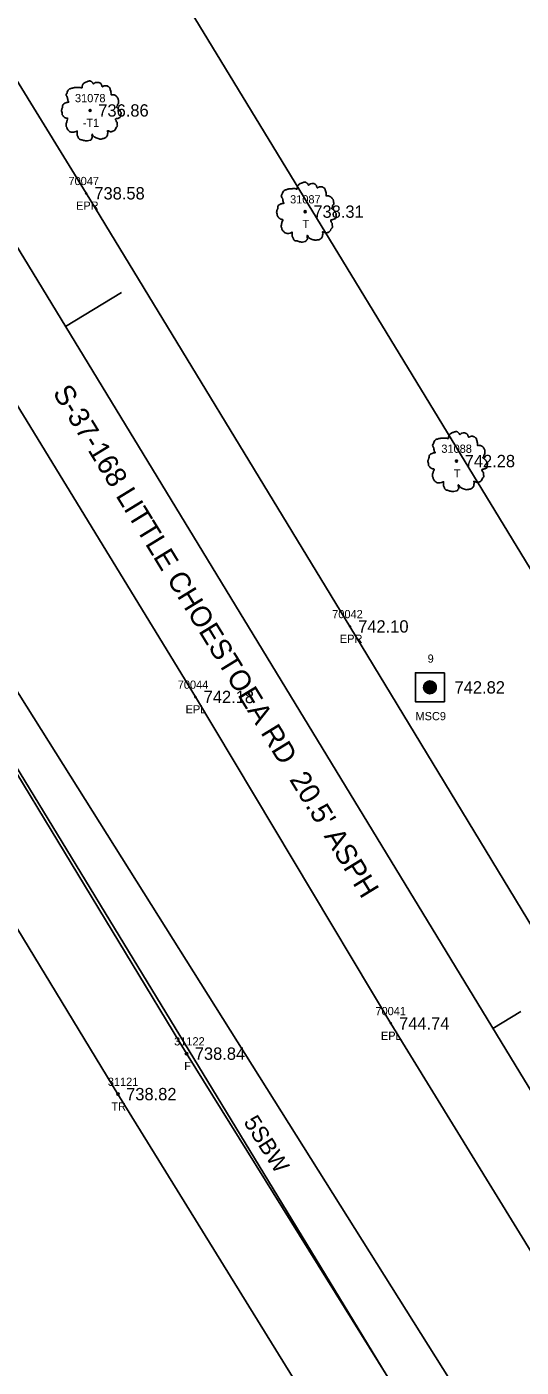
# Model space of a CAD drawing. Extents: x 1375131 to 1378678, y 999028 to 1004053.
# Drawn here: x 1377807.9 to 1377868.1, y 1000797.8 to 1000960.8 of the extents above; entities that cross this region are included whole.
import ezdxf

# ---------------------------------------------------------------- set-up
doc = ezdxf.new("R2010")
doc.units = 0
for name, color, linetype in [('RD_EX_Fence_Other', 7, 'Continuous'), ('RD_EX_Fence_Other_txCode', 7, 'Continuous'), ('RD_EX_Road', 7, 'Continuous'), ('RD_EX_Road_txCode', 7, 'Continuous'), ('RD_EX_RW', 7, 'Continuous'), ('RD_EX_SU_Elec', 7, 'Continuous'), ('RD_EX_TX_Fence_Other_ELEV', 7, 'Continuous'), ('RD_EX_TX_Road_ELEV', 7, 'Continuous'), ('RD_EX_TX_VEG_ELEV', 7, 'Continuous'), ('RD_EX_VEG', 7, 'Continuous'), ('RD_EX_VEG_txCode', 7, 'Continuous'), ('RD_HC_Cl', 7, 'Continuous'), ('RD_HC_Data_Tic', 7, 'Continuous'), ('RD_HC_Survey', 7, 'Continuous'), ('RD_HC_Survey_ELEV', 7, 'Continuous'), ('RD_HC_Survey_txCode', 7, 'Continuous'), ('RD_SMD_Locator', 7, 'Continuous'), ('RD_TX_Misc2', 7, 'Continuous'), ('RD_TX_RoadID', 7, 'Continuous')]:
    doc.layers.add(name, color=color, linetype=linetype)

msp = doc.modelspace()

# ---------------------------------------------------------------- linework, layer by layer
at = {"layer": 'RD_EX_Fence_Other'}
msp.add_lwpolyline([(1377790.17, 1000897.18), (1377827.38, 1000835.92), (1377853.95, 1000793.25), (1377887.04, 1000738.59), (1377922.52, 1000679.45)], dxfattribs=at)
at = {"layer": 'RD_EX_Road'}
for points in [[(1377899.67, 1000800.29), (1377898.72, 1000801.84), (1377870.31, 1000849.94), (1377847.28, 1000887.89), (1377815.15, 1000940.58), (1377781.51, 1000995.26), (1377748.62, 1001049.21), (1377716.58, 1001099.53), (1377686.67, 1001148.78), (1377656.47, 1001199.11), (1377629.54, 1001244.18), (1377599.89, 1001292.67), (1377570.87, 1001341.43), (1377539.83, 1001392.47), (1377511.01, 1001440.31), (1377480.72, 1001490), (1377449.73, 1001541.49), (1377420.9, 1001591.95), (1377390.45, 1001644.41)], [(1377883.75, 1000788.5), (1377882.63, 1000790.22), (1377852.26, 1000839.6), (1377828.46, 1000879.31), (1377797, 1000930.66), (1377763.07, 1000986.65), (1377731.87, 1001037.81), (1377700.31, 1001089.98), (1377670.43, 1001138.24), (1377639.73, 1001190.03), (1377611.89, 1001234.23), (1377582.78, 1001282.57), (1377552.22, 1001331.03), (1377522.24, 1001382.35), (1377494.26, 1001430.19), (1377463.17, 1001481.14), (1377433.42, 1001531.29), (1377403.14, 1001580.98), (1377371.36, 1001632.19)]]:
    msp.add_lwpolyline(points, dxfattribs=at)
at = {"layer": 'RD_EX_RW'}
for p, q in [((1377592.75, 1001348.44), (1377983.57, 1000707.36)), ((1377536.4, 1001314.08), (1377927.22, 1000673.01))]:
    msp.add_line(p, q, dxfattribs=at)
at = {"layer": 'RD_EX_SU_Elec'}
msp.add_lwpolyline([(1377798.03, 1000893.79), (1378025.9, 1000531.77), (1378278.5, 1000217.55)], dxfattribs=at)
at = {"layer": 'RD_EX_VEG'}
msp.add_lwpolyline([(1377698.52, 1000917.3), (1377753.14, 1000944.68), (1377782.86, 1000890.37), (1377819.02, 1000831), (1377844.41, 1000789.91), (1377879.22, 1000734.35), (1377912.22, 1000680.73), (1377954.28, 1000611.32), (1377992.95, 1000554.02), (1378022.09, 1000512.01), (1378056.34, 1000459.65), (1378089.87, 1000422.45), (1378122.09, 1000390.03), (1378125.27, 1000369.76), (1378093.99, 1000348.6)], dxfattribs=at)
for centre, radius in [((1377815.63, 1000950.66), 0.125), ((1377815.62, 1000950.65), 0.00005), ((1377841.82, 1000938.35), 0.125), ((1377841.82, 1000938.34), 0.00005), ((1377860.25, 1000908.01), 0.125), ((1377860.24, 1000908), 0.00005)]:
    msp.add_circle(centre, radius, dxfattribs=at)
for points in [[(1377815.69, 1000954.24), (1377815.54, 1000954.26), (1377815.38, 1000954.21), (1377815.25, 1000954.16), (1377815.14, 1000954.12), (1377815.03, 1000954.07), (1377814.88, 1000953.98), (1377814.77, 1000953.88), (1377814.7, 1000953.76), (1377814.68, 1000953.64), (1377814.65, 1000953.51), (1377814.65, 1000953.42), (1377814.59, 1000953.41), (1377814.52, 1000953.42), (1377814.39, 1000953.46), (1377814.27, 1000953.46), (1377814.14, 1000953.46), (1377813.97, 1000953.44), (1377813.79, 1000953.44), (1377813.65, 1000953.42), (1377813.49, 1000953.39), (1377813.3, 1000953.33), (1377813.13, 1000953.27), (1377812.98, 1000953.14), (1377812.85, 1000952.91), (1377812.79, 1000952.73), (1377812.72, 1000952.61), (1377812.79, 1000952.38), (1377812.88, 1000952.21), (1377812.89, 1000952.11), (1377812.93, 1000951.89), (1377812.98, 1000951.78), (1377813.04, 1000951.68), (1377813, 1000951.67), (1377812.82, 1000951.64), (1377812.67, 1000951.59), (1377812.45, 1000951.48), (1377812.34, 1000951.37), (1377812.29, 1000951.21), (1377812.28, 1000951.03), (1377812.23, 1000950.93), (1377812.19, 1000950.8), (1377812.18, 1000950.76), (1377812.16, 1000950.6), (1377812.21, 1000950.37), (1377812.22, 1000950.2), (1377812.28, 1000950.08), (1377812.35, 1000950), (1377812.44, 1000949.87), (1377812.64, 1000949.76), (1377812.8, 1000949.71), (1377812.9, 1000949.7), (1377812.82, 1000949.45), (1377812.79, 1000949.27), (1377812.73, 1000949.07), (1377812.73, 1000949.03), (1377812.7, 1000948.8), (1377812.78, 1000948.63), (1377812.82, 1000948.45), (1377812.9, 1000948.33), (1377813.04, 1000948.18), (1377813.2, 1000948.07), (1377813.45, 1000948.01), (1377813.65, 1000948.02), (1377813.94, 1000948.11), (1377814.07, 1000948.15), (1377814.05, 1000948.06), (1377814.07, 1000947.87), (1377814.07, 1000947.66), (1377814.14, 1000947.5), (1377814.19, 1000947.36), (1377814.27, 1000947.23), (1377814.43, 1000947.12), (1377814.63, 1000947.08), (1377814.84, 1000947.01), (1377815.07, 1000946.97), (1377815.32, 1000946.96), (1377815.62, 1000947.03), (1377815.75, 1000947.1), (1377815.8, 1000947.18), (1377815.9, 1000947.37), (1377815.88, 1000947.48), (1377815.89, 1000947.78), (1377815.94, 1000947.7), (1377816.03, 1000947.52), (1377816.28, 1000947.37), (1377816.48, 1000947.28), (1377816.72, 1000947.21), (1377816.87, 1000947.17), (1377817.1, 1000947.21), (1377817.29, 1000947.25), (1377817.48, 1000947.31), (1377817.63, 1000947.45), (1377817.72, 1000947.58), (1377817.74, 1000947.72), (1377817.78, 1000947.91), (1377817.8, 1000948)], [(1377817.8, 1000948), (1377817.77, 1000948.08), (1377817.74, 1000948.21), (1377817.78, 1000948.2), (1377817.87, 1000948.17), (1377818, 1000948.11), (1377818.11, 1000948.07), (1377818.28, 1000948.08), (1377818.41, 1000948.13), (1377818.64, 1000948.27), (1377818.78, 1000948.51), (1377818.91, 1000948.71), (1377818.95, 1000948.87), (1377818.93, 1000948.98), (1377818.91, 1000949.23), (1377818.81, 1000949.36), (1377818.79, 1000949.42), (1377818.74, 1000949.62), (1377818.78, 1000949.65), (1377818.91, 1000949.67), (1377819.1, 1000949.73), (1377819.24, 1000949.8), (1377819.35, 1000949.88), (1377819.39, 1000950), (1377819.38, 1000950.2), (1377819.4, 1000950.4), (1377819.36, 1000950.47), (1377819.31, 1000950.55), (1377819.28, 1000950.65), (1377819.2, 1000950.72), (1377819.15, 1000950.8), (1377819.1, 1000950.85), (1377819.04, 1000950.92), (1377818.95, 1000950.98), (1377818.88, 1000951.01), (1377818.85, 1000951.08), (1377818.93, 1000951.18), (1377818.95, 1000951.23), (1377818.96, 1000951.34), (1377819.08, 1000951.52), (1377819.1, 1000951.72), (1377819.08, 1000951.93), (1377819.05, 1000952.07), (1377818.98, 1000952.21), (1377818.88, 1000952.33), (1377818.81, 1000952.42), (1377818.73, 1000952.48), (1377818.56, 1000952.54), (1377818.44, 1000952.57), (1377818.26, 1000952.57), (1377818.16, 1000952.59), (1377818.18, 1000952.62), (1377818.18, 1000952.69), (1377818.18, 1000952.83), (1377818.14, 1000953.06), (1377818.06, 1000953.31), (1377818.06, 1000953.32), (1377818.01, 1000953.44), (1377817.9, 1000953.54), (1377817.82, 1000953.59), (1377817.72, 1000953.66), (1377817.59, 1000953.67), (1377817.44, 1000953.67), (1377817.3, 1000953.64), (1377817.2, 1000953.59), (1377817.12, 1000953.53), (1377817.08, 1000953.61), (1377817.03, 1000953.76), (1377817, 1000953.83), (1377816.93, 1000953.92), (1377816.82, 1000954.02), (1377816.59, 1000954.08), (1377816.28, 1000954.04), (1377816.13, 1000953.94), (1377816.05, 1000953.86), (1377816.03, 1000953.92), (1377815.93, 1000954.02), (1377815.88, 1000954.11), (1377815.79, 1000954.17), (1377815.72, 1000954.22), (1377815.67, 1000954.24)], [(1377841.89, 1000941.94), (1377841.74, 1000941.95), (1377841.58, 1000941.9), (1377841.45, 1000941.85), (1377841.34, 1000941.81), (1377841.23, 1000941.76), (1377841.08, 1000941.67), (1377840.96, 1000941.57), (1377840.9, 1000941.45), (1377840.88, 1000941.34), (1377840.85, 1000941.2), (1377840.85, 1000941.11), (1377840.79, 1000941.1), (1377840.71, 1000941.11), (1377840.59, 1000941.15), (1377840.46, 1000941.15), (1377840.34, 1000941.15), (1377840.16, 1000941.14), (1377839.99, 1000941.14), (1377839.85, 1000941.11), (1377839.69, 1000941.09), (1377839.5, 1000941.02), (1377839.33, 1000940.96), (1377839.18, 1000940.84), (1377839.05, 1000940.6), (1377838.99, 1000940.42), (1377838.91, 1000940.3), (1377838.99, 1000940.07), (1377839.08, 1000939.9), (1377839.09, 1000939.8), (1377839.13, 1000939.59), (1377839.18, 1000939.47), (1377839.24, 1000939.37), (1377839.2, 1000939.36), (1377839.01, 1000939.34), (1377838.86, 1000939.29), (1377838.65, 1000939.17), (1377838.54, 1000939.06), (1377838.49, 1000938.9), (1377838.48, 1000938.72), (1377838.43, 1000938.62), (1377838.39, 1000938.49), (1377838.38, 1000938.45), (1377838.35, 1000938.29), (1377838.4, 1000938.06), (1377838.41, 1000937.89), (1377838.48, 1000937.77), (1377838.55, 1000937.69), (1377838.64, 1000937.56), (1377838.84, 1000937.45), (1377839, 1000937.4), (1377839.1, 1000937.39), (1377839.01, 1000937.14), (1377838.99, 1000936.96), (1377838.93, 1000936.76), (1377838.93, 1000936.73), (1377838.9, 1000936.49), (1377838.98, 1000936.33), (1377839.01, 1000936.14), (1377839.1, 1000936.03), (1377839.24, 1000935.88), (1377839.4, 1000935.76), (1377839.65, 1000935.7), (1377839.85, 1000935.71), (1377840.14, 1000935.8), (1377840.26, 1000935.84), (1377840.25, 1000935.75), (1377840.26, 1000935.56), (1377840.26, 1000935.35), (1377840.34, 1000935.19), (1377840.39, 1000935.05), (1377840.46, 1000934.93), (1377840.63, 1000934.81), (1377840.83, 1000934.78), (1377841.04, 1000934.7), (1377841.26, 1000934.66), (1377841.51, 1000934.65), (1377841.81, 1000934.73), (1377841.95, 1000934.79), (1377842, 1000934.88), (1377842.1, 1000935.06), (1377842.08, 1000935.18), (1377842.09, 1000935.48), (1377842.14, 1000935.39), (1377842.23, 1000935.21), (1377842.48, 1000935.06), (1377842.68, 1000934.98), (1377842.91, 1000934.9), (1377843.06, 1000934.86), (1377843.3, 1000934.9), (1377843.49, 1000934.94), (1377843.67, 1000935), (1377843.82, 1000935.14), (1377843.91, 1000935.28), (1377843.94, 1000935.41), (1377843.97, 1000935.6), (1377844, 1000935.69)], [(1377844, 1000935.69), (1377843.96, 1000935.78), (1377843.94, 1000935.9), (1377843.97, 1000935.89), (1377844.06, 1000935.86), (1377844.2, 1000935.8), (1377844.31, 1000935.76), (1377844.47, 1000935.78), (1377844.61, 1000935.83), (1377844.84, 1000935.96), (1377844.97, 1000936.2), (1377845.11, 1000936.4), (1377845.15, 1000936.56), (1377845.12, 1000936.68), (1377845.11, 1000936.93), (1377845.01, 1000937.05), (1377844.99, 1000937.11), (1377844.94, 1000937.31), (1377844.97, 1000937.34), (1377845.11, 1000937.36), (1377845.3, 1000937.43), (1377845.44, 1000937.49), (1377845.55, 1000937.58), (1377845.59, 1000937.69), (1377845.57, 1000937.89), (1377845.6, 1000938.09), (1377845.56, 1000938.16), (1377845.51, 1000938.24), (1377845.47, 1000938.34), (1377845.4, 1000938.41), (1377845.35, 1000938.49), (1377845.3, 1000938.54), (1377845.24, 1000938.61), (1377845.15, 1000938.67), (1377845.07, 1000938.7), (1377845.05, 1000938.77), (1377845.12, 1000938.87), (1377845.15, 1000938.92), (1377845.16, 1000939.04), (1377845.27, 1000939.21), (1377845.3, 1000939.41), (1377845.27, 1000939.62), (1377845.25, 1000939.76), (1377845.17, 1000939.9), (1377845.07, 1000940.02), (1377845.01, 1000940.11), (1377844.92, 1000940.17), (1377844.76, 1000940.24), (1377844.64, 1000940.26), (1377844.46, 1000940.26), (1377844.36, 1000940.29), (1377844.37, 1000940.31), (1377844.37, 1000940.39), (1377844.37, 1000940.52), (1377844.34, 1000940.75), (1377844.26, 1000941), (1377844.26, 1000941.01), (1377844.21, 1000941.14), (1377844.1, 1000941.24), (1377844.01, 1000941.29), (1377843.91, 1000941.35), (1377843.79, 1000941.36), (1377843.64, 1000941.36), (1377843.5, 1000941.34), (1377843.4, 1000941.29), (1377843.31, 1000941.22), (1377843.27, 1000941.3), (1377843.22, 1000941.45), (1377843.2, 1000941.52), (1377843.12, 1000941.61), (1377843.01, 1000941.71), (1377842.79, 1000941.77), (1377842.48, 1000941.74), (1377842.33, 1000941.64), (1377842.25, 1000941.55), (1377842.23, 1000941.61), (1377842.13, 1000941.71), (1377842.08, 1000941.8), (1377841.99, 1000941.86), (1377841.91, 1000941.91), (1377841.86, 1000941.94)], [(1377860.31, 1000911.59), (1377860.16, 1000911.6), (1377860, 1000911.55), (1377859.88, 1000911.5), (1377859.76, 1000911.47), (1377859.65, 1000911.42), (1377859.5, 1000911.33), (1377859.39, 1000911.23), (1377859.33, 1000911.1), (1377859.3, 1000910.99), (1377859.28, 1000910.85), (1377859.28, 1000910.77), (1377859.21, 1000910.75), (1377859.14, 1000910.77), (1377859.01, 1000910.8), (1377858.89, 1000910.8), (1377858.76, 1000910.8), (1377858.59, 1000910.79), (1377858.41, 1000910.79), (1377858.28, 1000910.77), (1377858.11, 1000910.74), (1377857.93, 1000910.68), (1377857.75, 1000910.62), (1377857.6, 1000910.49), (1377857.48, 1000910.25), (1377857.41, 1000910.08), (1377857.34, 1000909.95), (1377857.41, 1000909.73), (1377857.5, 1000909.56), (1377857.51, 1000909.46), (1377857.55, 1000909.24), (1377857.6, 1000909.13), (1377857.66, 1000909.03), (1377857.63, 1000909.02), (1377857.44, 1000908.99), (1377857.29, 1000908.94), (1377857.08, 1000908.83), (1377856.96, 1000908.72), (1377856.91, 1000908.56), (1377856.9, 1000908.38), (1377856.85, 1000908.28), (1377856.81, 1000908.14), (1377856.8, 1000908.11), (1377856.78, 1000907.94), (1377856.83, 1000907.72), (1377856.84, 1000907.54), (1377856.9, 1000907.43), (1377856.98, 1000907.34), (1377857.06, 1000907.22), (1377857.26, 1000907.11), (1377857.43, 1000907.06), (1377857.53, 1000907.04), (1377857.44, 1000906.79), (1377857.41, 1000906.62), (1377857.35, 1000906.42), (1377857.35, 1000906.38), (1377857.33, 1000906.14), (1377857.4, 1000905.98), (1377857.44, 1000905.79), (1377857.53, 1000905.68), (1377857.66, 1000905.53), (1377857.83, 1000905.42), (1377858.08, 1000905.36), (1377858.28, 1000905.37), (1377858.56, 1000905.46), (1377858.69, 1000905.49), (1377858.68, 1000905.41), (1377858.69, 1000905.22), (1377858.69, 1000905.01), (1377858.76, 1000904.84), (1377858.81, 1000904.71), (1377858.89, 1000904.58), (1377859.05, 1000904.47), (1377859.25, 1000904.43), (1377859.46, 1000904.36), (1377859.69, 1000904.32), (1377859.94, 1000904.31), (1377860.24, 1000904.38), (1377860.38, 1000904.44), (1377860.43, 1000904.53), (1377860.53, 1000904.72), (1377860.5, 1000904.83), (1377860.51, 1000905.13), (1377860.56, 1000905.04), (1377860.65, 1000904.87), (1377860.9, 1000904.72), (1377861.1, 1000904.63), (1377861.34, 1000904.56), (1377861.49, 1000904.52), (1377861.72, 1000904.56), (1377861.91, 1000904.59), (1377862.1, 1000904.66), (1377862.25, 1000904.79), (1377862.34, 1000904.93), (1377862.36, 1000905.07), (1377862.4, 1000905.26), (1377862.42, 1000905.34)], [(1377862.42, 1000905.34), (1377862.39, 1000905.43), (1377862.36, 1000905.56), (1377862.4, 1000905.54), (1377862.49, 1000905.52), (1377862.62, 1000905.46), (1377862.74, 1000905.42), (1377862.9, 1000905.43), (1377863.04, 1000905.48), (1377863.26, 1000905.62), (1377863.4, 1000905.86), (1377863.54, 1000906.06), (1377863.57, 1000906.22), (1377863.55, 1000906.33), (1377863.54, 1000906.58), (1377863.44, 1000906.71), (1377863.41, 1000906.77), (1377863.36, 1000906.97), (1377863.4, 1000906.99), (1377863.54, 1000907.02), (1377863.72, 1000907.08), (1377863.86, 1000907.14), (1377863.97, 1000907.23), (1377864.01, 1000907.34), (1377864, 1000907.54), (1377864.02, 1000907.74), (1377863.99, 1000907.82), (1377863.94, 1000907.89), (1377863.9, 1000907.99), (1377863.82, 1000908.07), (1377863.77, 1000908.14), (1377863.72, 1000908.19), (1377863.66, 1000908.27), (1377863.57, 1000908.33), (1377863.5, 1000908.36), (1377863.47, 1000908.43), (1377863.55, 1000908.53), (1377863.57, 1000908.58), (1377863.59, 1000908.69), (1377863.7, 1000908.87), (1377863.72, 1000909.07), (1377863.7, 1000909.28), (1377863.67, 1000909.42), (1377863.6, 1000909.56), (1377863.5, 1000909.68), (1377863.44, 1000909.77), (1377863.35, 1000909.83), (1377863.19, 1000909.89), (1377863.06, 1000909.92), (1377862.89, 1000909.92), (1377862.79, 1000909.94), (1377862.8, 1000909.97), (1377862.8, 1000910.04), (1377862.8, 1000910.18), (1377862.76, 1000910.4), (1377862.69, 1000910.65), (1377862.69, 1000910.67), (1377862.64, 1000910.79), (1377862.52, 1000910.89), (1377862.44, 1000910.94), (1377862.34, 1000911), (1377862.21, 1000911.02), (1377862.06, 1000911.02), (1377861.92, 1000910.99), (1377861.82, 1000910.94), (1377861.74, 1000910.88), (1377861.7, 1000910.95), (1377861.65, 1000911.1), (1377861.62, 1000911.18), (1377861.55, 1000911.27), (1377861.44, 1000911.37), (1377861.21, 1000911.43), (1377860.9, 1000911.39), (1377860.75, 1000911.29), (1377860.68, 1000911.2), (1377860.65, 1000911.27), (1377860.55, 1000911.37), (1377860.5, 1000911.45), (1377860.41, 1000911.52), (1377860.34, 1000911.57), (1377860.29, 1000911.59)]]:
    msp.add_spline(points, degree=3, dxfattribs=at)
at = {"layer": 'RD_HC_Cl'}
msp.add_line((1377564.57, 1001331.26), (1377955.4, 1000690.18), dxfattribs=at)
at = {"layer": 'RD_HC_Data_Tic'}
for p, q in [((1377812.63, 1000924.37), (1377819.46, 1000928.53)), ((1377864.69, 1000838.98), (1377868.1, 1000841.06))]:
    msp.add_line(p, q, dxfattribs=at)
at = {"layer": 'RD_HC_Survey'}
for p, q in [((1377856.27, 1000880.3), (1377856.27, 1000880.66)), ((1377856.29, 1000880.22), (1377856.29, 1000880.75)), ((1377856.32, 1000880.16), (1377856.32, 1000880.81)), ((1377856.34, 1000880.11), (1377856.34, 1000880.86)), ((1377856.37, 1000880.07), (1377856.37, 1000880.9)), ((1377856.39, 1000880.03), (1377856.39, 1000880.94)), ((1377856.42, 1000880), (1377856.42, 1000880.97)), ((1377856.44, 1000879.97), (1377856.44, 1000881)), ((1377856.47, 1000879.94), (1377856.47, 1000881.03)), ((1377856.49, 1000879.92), (1377856.49, 1000881.05)), ((1377856.52, 1000879.89), (1377856.52, 1000881.07)), ((1377856.54, 1000879.87), (1377856.54, 1000881.09)), ((1377856.57, 1000879.85), (1377856.57, 1000881.11)), ((1377856.59, 1000879.84), (1377856.59, 1000881.13)), ((1377856.62, 1000879.82), (1377856.62, 1000881.15)), ((1377856.64, 1000879.81), (1377856.64, 1000881.16)), ((1377856.67, 1000879.79), (1377856.67, 1000881.17)), ((1377856.69, 1000879.78), (1377856.69, 1000881.19)), ((1377856.72, 1000879.77), (1377856.72, 1000881.2)), ((1377856.74, 1000879.76), (1377856.74, 1000881.21)), ((1377856.77, 1000879.75), (1377856.77, 1000881.22)), ((1377856.79, 1000879.74), (1377856.79, 1000881.23)), ((1377856.82, 1000879.73), (1377856.82, 1000881.23)), ((1377856.84, 1000879.73), (1377856.84, 1000881.24)), ((1377856.87, 1000879.72), (1377856.87, 1000881.24)), ((1377856.89, 1000879.72), (1377856.89, 1000881.25)), ((1377856.92, 1000879.71), (1377856.92, 1000881.25)), ((1377856.94, 1000879.71), (1377856.94, 1000881.26)), ((1377856.97, 1000879.71), (1377856.97, 1000881.26)), ((1377856.99, 1000879.71), (1377856.99, 1000881.26)), ((1377857.02, 1000879.71), (1377857.02, 1000881.26)), ((1377857.04, 1000879.71), (1377857.04, 1000881.26)), ((1377857.07, 1000879.71), (1377857.07, 1000881.26)), ((1377857.09, 1000879.71), (1377857.09, 1000881.26)), ((1377857.12, 1000879.71), (1377857.12, 1000881.25)), ((1377857.14, 1000879.71), (1377857.14, 1000881.25)), ((1377857.17, 1000879.72), (1377857.17, 1000881.25)), ((1377857.19, 1000879.72), (1377857.19, 1000881.24)), ((1377857.22, 1000879.73), (1377857.22, 1000881.24)), ((1377857.24, 1000879.74), (1377857.24, 1000881.23)), ((1377857.27, 1000879.75), (1377857.27, 1000881.22)), ((1377857.29, 1000879.75), (1377857.29, 1000881.21)), ((1377857.32, 1000879.76), (1377857.32, 1000881.2)), ((1377857.34, 1000879.77), (1377857.34, 1000881.19)), ((1377857.37, 1000879.79), (1377857.37, 1000881.18)), ((1377857.39, 1000879.8), (1377857.39, 1000881.17)), ((1377857.42, 1000879.81), (1377857.42, 1000881.15)), ((1377857.44, 1000879.83), (1377857.44, 1000881.14)), ((1377857.47, 1000879.85), (1377857.47, 1000881.12)), ((1377857.49, 1000879.86), (1377857.49, 1000881.1)), ((1377857.52, 1000879.88), (1377857.52, 1000881.08)), ((1377857.54, 1000879.9), (1377857.54, 1000881.06)), ((1377857.57, 1000879.93), (1377857.57, 1000881.04)), ((1377857.59, 1000879.95), (1377857.59, 1000881.01)), ((1377857.62, 1000879.98), (1377857.62, 1000880.98)), ((1377857.64, 1000880.01), (1377857.64, 1000880.95)), ((1377857.67, 1000880.05), (1377857.67, 1000880.92)), ((1377857.69, 1000880.09), (1377857.69, 1000880.88)), ((1377857.72, 1000880.13), (1377857.72, 1000880.83)), ((1377857.74, 1000880.19), (1377857.74, 1000880.78)), ((1377857.77, 1000880.26), (1377857.77, 1000880.71)), ((1377857.79, 1000880.37), (1377857.79, 1000880.6))]:
    msp.add_line(p, q, dxfattribs=at)
msp.add_lwpolyline([(1377858.79, 1000882.25), (1377855.26, 1000882.25), (1377855.26, 1000878.72), (1377858.79, 1000878.72)], close=True, dxfattribs=at)
msp.add_circle((1377857.02, 1000880.48), 0.777, dxfattribs=at)
at = {"layer": 'RD_SMD_Locator'}
for centre, radius in [((1377815.63, 1000950.66), 0.075), ((1377815.15, 1000940.58), 0.075), ((1377841.82, 1000938.35), 0.075), ((1377860.25, 1000908.01), 0.075), ((1377847.28, 1000887.89), 0.075), ((1377857.02, 1000880.48), 0.075), ((1377828.46, 1000879.31), 0.075), ((1377852.26, 1000839.6), 0.075), ((1377827.38, 1000835.92), 0.15), ((1377819.02, 1000831), 0.15)]:
    msp.add_circle(centre, radius, dxfattribs=at)

# ---------------------------------------------------------------- texts
at = {"layer": 'RD_EX_Fence_Other_txCode'}
for s, p in [('31122', (1377825.87, 1000836.92)), ('F', (1377827.1, 1000833.92))]:
    msp.add_text(s, height=1, dxfattribs=at).set_placement(p)
at = {"layer": 'RD_EX_Road_txCode'}
for s, p in [('70047', (1377813, 1000941.58)), ('EPR', (1377813.92, 1000938.58)), ('70042', (1377845.12, 1000888.89)), ('EPR', (1377846.05, 1000885.89)), ('70044', (1377826.31, 1000880.31)), ('EPL', (1377827.26, 1000877.31)), ('70041', (1377850.38, 1000840.6)), ('EPL', (1377851.05, 1000837.6))]:
    msp.add_text(s, height=1, dxfattribs=at).set_placement(p)
at = {"layer": 'RD_EX_TX_Fence_Other_ELEV'}
msp.add_text('738.84', height=1.5, dxfattribs=at).set_placement((1377828.38, 1000835.17))
at = {"layer": 'RD_EX_TX_Road_ELEV'}
for s, p in [('738.58', (1377816.15, 1000939.83)), ('742.10', (1377848.28, 1000887.14)), ('742.18', (1377829.46, 1000878.56)), ('744.74', (1377853.26, 1000838.85))]:
    msp.add_text(s, height=1.5, dxfattribs=at).set_placement(p)
at = {"layer": 'RD_EX_TX_VEG_ELEV'}
for s, p in [('736.86', (1377816.63, 1000949.91)), ('738.31', (1377842.82, 1000937.6)), ('742.28', (1377861.25, 1000907.26)), ('738.82', (1377820.02, 1000830.25))]:
    msp.add_text(s, height=1.5, dxfattribs=at).set_placement(p)
at = {"layer": 'RD_EX_VEG_txCode'}
for s, p in [('31078', (1377813.79, 1000951.66)), ('-T1', (1377814.73, 1000948.66)), ('31087', (1377839.99, 1000939.35)), ('T', (1377841.5, 1000936.35)), ('31088', (1377858.41, 1000909.01)), ('T', (1377859.92, 1000906.01)), ('31121', (1377817.79, 1000832)), ('TR', (1377818.22, 1000829))]:
    msp.add_text(s, height=1, dxfattribs=at).set_placement(p)
at = {"layer": 'RD_HC_Survey_ELEV'}
msp.add_text('742.82', height=1.5, dxfattribs=at).set_placement((1377860.02, 1000879.73))
at = {"layer": 'RD_HC_Survey_txCode'}
for s, p in [('9', (1377856.74, 1000883.48)), ('MSC9', (1377855.26, 1000876.48))]:
    msp.add_text(s, height=1, dxfattribs=at).set_placement(p)
at = {"layer": 'RD_TX_Misc2'}
msp.add_text('5SBW', height=2, rotation=302.3586, dxfattribs=at).set_placement((1377834.26, 1000827.6))
at = {"layer": 'RD_TX_RoadID'}
msp.add_text("S-37-168 LITTLE CHOESTOEA RD  20.5' ASPH", height=2.5, rotation=301.4862, dxfattribs=at).set_placement((1377811.02, 1000916.33))

doc.saveas('drawing.dxf')
